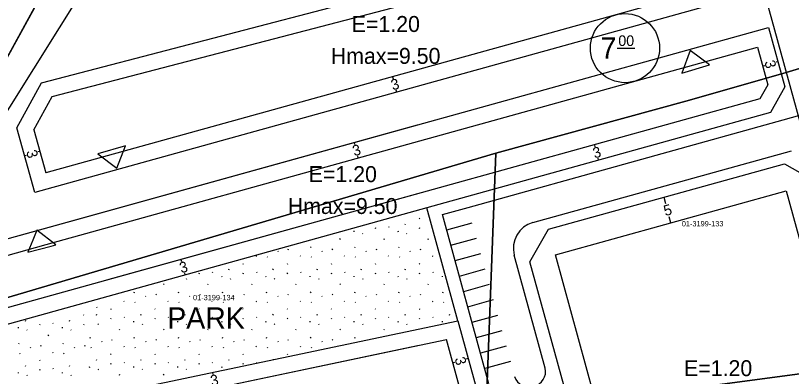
# Model space of a CAD drawing. Extents: x 419396 to 421519, y 4453567 to 4456767.
# Drawn here: x 420781.5 to 420927.5, y 4454826.5 to 4454894.4 of the extents above; entities that cross this region are included whole.
import ezdxf

# ---------------------------------------------------------------- set-up
doc = ezdxf.new("R2010")
doc.units = 0
for name, color, linetype in [('0_KADASTRO', 7, 'Continuous'), ('0_PLAN_ONAMA_İLAVE_SINIRI', 7, 'Continuous'), ('Level 16', 7, 'Continuous'), ('Level 20', 7, 'Continuous'), ('Level 28', 7, 'Continuous'), ('Level 29', 7, 'Continuous'), ('Level 30', 7, 'Continuous'), ('Level 41', 7, 'Continuous'), ('Level 58', 7, 'Continuous'), ('Level 59', 7, 'Continuous'), ('Level 61', 7, 'Continuous'), ('Level 62', 7, 'Continuous')]:
    doc.layers.add(name, color=color, linetype=linetype)

msp = doc.modelspace()

# ---------------------------------------------------------------- linework, layer by layer
at = {"layer": '0_KADASTRO'}
for points in [[(420771, 4454862.22), (420794.29, 4454899.38), (420797.01, 4454904.01), (420861.44, 4454918.57), (420862.53, 4454918.75), (420865.31, 4454919.42), (420865.82, 4454919.51), (420867.5, 4454919.92), (420873.09, 4454921.23), (420880.57, 4454923.47), (420890.25, 4454925.79), (420894.4, 4454926.97), (420897.51, 4454927.64), (420899.99, 4454928.24), (420909.81, 4454930.61), (420912.48, 4454931.32), (420919.1, 4454932.94), (420920.8, 4454933.38), (420926.58, 4454934.69), (420937.4, 4454937.02)], [(420635.21, 4454857.61), (420730.89, 4454888.76), (420737.74, 4454891.31), (420742.17, 4454893.32), (420744.35, 4454894.41), (420746.49, 4454895.57), (420748.6, 4454896.78), (420787.37, 4454919.77), (420788.9, 4454920.37), (420790.55, 4454920.45), (420792.14, 4454919.99), (420793.49, 4454919.05), (420794.48, 4454917.73), (420794.98, 4454916.16), (420794.96, 4454914.51), (420794.41, 4454912.96), (420790.03, 4454915.36), (420787.62, 4454910.98), (420792, 4454908.57), (420755.35, 4454841.87), (420759.83, 4454824.62)], [(420936.04, 4454886.57), (420926.48, 4454883.69), (420908.25, 4454878.45), (420871.83, 4454868.52), (420767.48, 4454837.67)]]:
    msp.add_lwpolyline(points, dxfattribs=at)
for points in [[(420870.03, 4454820.5), (420871.83, 4454868.52), (420908.25, 4454878.45), (420926.48, 4454883.69), (420936.04, 4454886.57), (420945.46, 4454889.45), (420954.35, 4454891.83), (420963.12, 4454894.3), (420963.18, 4454893.64), (420958.69, 4454872.71), (420958.92, 4454861.22), (420953.57, 4454833.23), (420951.07, 4454829.93), (420899.86, 4454823.11), (420890.11, 4454822.1), (420881.55, 4454819.08), (420870.47, 4454818.21)], [(420740.35, 4454797.74), (420754.14, 4454811.48), (420767.48, 4454837.67), (420871.83, 4454868.52), (420870.03, 4454820.5), (420854.85, 4454816.89), (420839.6, 4454813.65), (420821.55, 4454809.98), (420803.55, 4454806.49), (420785.42, 4454802.86), (420767.3, 4454799.62), (420754.56, 4454797.18), (420741.78, 4454795.01)], [(420839.81, 4454766.75), (420851.07, 4454785.89), (420859.62, 4454792.07), (420866.67, 4454800.1), (420870.74, 4454802.46), (420881.55, 4454819.08), (420890.11, 4454822.1), (420899.86, 4454823.11), (420951.07, 4454829.93), (420946.24, 4454782.02), (420872.1, 4454770.28), (420865.64, 4454769.57)]]:
    msp.add_lwpolyline(points, close=True, dxfattribs=at)
at = {"layer": '0_PLAN_ONAMA_İLAVE_SINIRI'}
msp.add_line((420929.6, 4454872.53), (420908.63, 4454948.7), dxfattribs=at)
at = {"layer": 'Level 16'}
for p, q in [((420908.42, 4454887.79), (420906.85, 4454883.57)), ((420912.03, 4454885.09), (420908.42, 4454887.79)), ((420906.85, 4454883.57), (420912.03, 4454885.09)), ((420802.17, 4454869.86), (420796.97, 4454868.4)), ((420800.54, 4454865.66), (420802.17, 4454869.86)), ((420796.97, 4454868.4), (420800.54, 4454865.66)), ((420785.53, 4454854.04), (420784.76, 4454852.16)), ((420789.05, 4454851.24), (420785.53, 4454854.04)), ((420784.76, 4454852.16), (420783.83, 4454849.88)), ((420788.2, 4454851.02), (420789.05, 4454851.24)), ((420783.83, 4454849.88), (420788.2, 4454851.02)), ((420788.2, 4454851.02), (420788.2, 4454851.02))]:
    msp.add_line(p, q, dxfattribs=at)
at = {"layer": 'Level 20'}
for p, q in [((420788.39, 4454879.16), (420914.56, 4454912.1)), ((420917.62, 4454900.98), (420787.19, 4454864.79)), ((420787.28, 4454851.32), (420921.07, 4454888.45)), ((420921.07, 4454888.45), (420923.01, 4454881.38)), ((420922.04, 4454884.92), (420922.42, 4454885.02)), ((420924.93, 4454885.71), (420924.55, 4454885.61)), ((420852.4, 4454882.89), (420852.51, 4454882.5)), ((420923.01, 4454881.38), (420921.5, 4454878.71)), ((420784.94, 4454872.88), (420788.39, 4454879.16)), ((420853.2, 4454880), (420853.1, 4454880.38)), ((420921.5, 4454878.71), (420798.6, 4454844.61)), ((420784.94, 4454872.88), (420787.19, 4454864.79)), ((420845.17, 4454870.5), (420845.28, 4454870.12)), ((420786.06, 4454868.83), (420785.68, 4454868.73)), ((420890.38, 4454870.07), (420890.48, 4454869.69)), ((420783.17, 4454868.03), (420783.56, 4454868.14)), ((420845.98, 4454867.61), (420845.87, 4454868)), ((420891.18, 4454867.18), (420891.07, 4454867.57)), ((420857.13, 4454860.85), (420770.12, 4454836.7)), ((420883.09, 4454849.37), (420926.44, 4454861.4)), ((420903.42, 4454860.2), (420903.74, 4454859.05)), ((420926.44, 4454861.4), (420944.44, 4454795.98)), ((420904.76, 4454855.39), (420904.44, 4454856.54)), ((420770.89, 4454846.78), (420787.28, 4454851.32)), ((420787.28, 4454851.32), (420787.28, 4454851.32)), ((420812.62, 4454848.5), (420812.73, 4454848.11)), ((420900.86, 4454784.73), (420883.08, 4454849.36)), ((420813.42, 4454845.61), (420813.32, 4454845.99)), ((420775.7, 4454815.24), (420857.13, 4454832.3)), ((420790.67, 4454818.37), (420862.57, 4454833.44)), ((420864.96, 4454824.75), (420862.57, 4454833.44)), ((420866.65, 4454829.89), (420866.27, 4454829.78)), ((420863.76, 4454829.09), (420864.15, 4454829.2)), ((420818.52, 4454827.27), (420818.6, 4454826.88))]:
    msp.add_line(p, q, dxfattribs=at)
at = {"layer": 'Level 28'}
for p, q in [((420794.11, 4454912.41), (420755.35, 4454841.87)), ((420923.16, 4454892.14), (420926.23, 4454880.98)), ((420781.72, 4454873.25), (420786.38, 4454881.74)), ((420926.23, 4454880.98), (420923.5, 4454876.15)), ((420923.5, 4454876.15), (420858.86, 4454858.21)), ((420785.1, 4454861.09), (420781.72, 4454873.25)), ((420881.75, 4454854.19), (420926.13, 4454866.5)), ((420926.13, 4454866.5), (420930.97, 4454863.76)), ((420864.71, 4454836.95), (420858.86, 4454858.21)), ((420878.26, 4454848.03), (420881.75, 4454854.19)), ((420897.35, 4454778.65), (420878.26, 4454848.03)), ((420864.71, 4454836.95), (420868.7, 4454822.46))]:
    msp.add_line(p, q, dxfattribs=at)
at = {"layer": 'Level 29'}
for p, q in [((420786.38, 4454881.74), (420916.66, 4454915.75)), ((420921.3, 4454898.89), (420785.1, 4454861.09)), ((420782.16, 4454853.01), (420923.16, 4454892.14)), ((420768.9, 4454849.34), (420857.13, 4454873.82)), ((420782.16, 4454853.01), (420782.16, 4454853.01))]:
    msp.add_line(p, q, dxfattribs=at)
at = {"layer": 'Level 41'}
for p, q in [((420857.44, 4454856.26), (420857.52, 4454856.15)), ((420849.21, 4454854.34), (420849.28, 4454854.5)), ((420851.67, 4454854.68), (420851.75, 4454854.58)), ((420854.8, 4454855.07), (420854.87, 4454855.23)), ((420857.5, 4454854.34), (420857.57, 4454854.5)), ((420845.14, 4454853.89), (420845.16, 4454853.73)), ((420846.77, 4454853.42), (420846.84, 4454853.32)), ((420853.43, 4454853.89), (420853.45, 4454853.73)), ((420855.06, 4454853.42), (420855.13, 4454853.32)), ((420842.53, 4454852.28), (420842.6, 4454852.44)), ((420850.83, 4454852.28), (420850.9, 4454852.44)), ((420859.12, 4454852.28), (420859.19, 4454852.44)), ((420830.81, 4454850.13), (420830.88, 4454850.03)), ((420832.8, 4454850.34), (420832.87, 4454850.5)), ((420837.01, 4454850.75), (420837.08, 4454850.91)), ((420839.11, 4454850.13), (420839.18, 4454850.03)), ((420841.09, 4454850.34), (420841.17, 4454850.5)), ((420845.3, 4454850.75), (420845.37, 4454850.91)), ((420847.4, 4454850.13), (420847.47, 4454850.03)), ((420849.39, 4454850.34), (420849.46, 4454850.5)), ((420853.6, 4454850.75), (420853.67, 4454850.91)), ((420855.69, 4454850.13), (420855.76, 4454850.03)), ((420857.68, 4454850.34), (420857.75, 4454850.5)), ((420826.73, 4454849.2), (420826.8, 4454849.1)), ((420828.83, 4454849.01), (420828.9, 4454848.91)), ((420835.02, 4454849.2), (420835.09, 4454849.1)), ((420837.12, 4454849.01), (420837.19, 4454848.91)), ((420843.31, 4454849.2), (420843.39, 4454849.1)), ((420845.41, 4454849.01), (420845.48, 4454848.91)), ((420851.61, 4454849.2), (420851.68, 4454849.1)), ((420853.71, 4454849.01), (420853.78, 4454848.91)), ((420859.9, 4454849.2), (420859.97, 4454849.1)), ((420824.27, 4454847.75), (420824.34, 4454847.64)), ((420832.57, 4454847.75), (420832.64, 4454847.64)), ((420840.86, 4454847.75), (420840.93, 4454847.64)), ((420849.15, 4454847.75), (420849.22, 4454847.64)), ((420857.44, 4454847.75), (420857.52, 4454847.64)), ((420816.04, 4454845.83), (420816.11, 4454845.99)), ((420818.5, 4454846.17), (420818.57, 4454846.07)), ((420820.26, 4454845.38), (420820.28, 4454845.22)), ((420821.63, 4454846.56), (420821.7, 4454846.72)), ((420824.33, 4454845.83), (420824.4, 4454845.99)), ((420826.8, 4454846.17), (420826.87, 4454846.07)), ((420828.55, 4454845.38), (420828.57, 4454845.22)), ((420829.92, 4454846.56), (420830, 4454846.72)), ((420832.62, 4454845.83), (420832.7, 4454845.99)), ((420835.09, 4454846.17), (420835.16, 4454846.07)), ((420836.85, 4454845.38), (420836.86, 4454845.22)), ((420838.22, 4454846.56), (420838.29, 4454846.72)), ((420840.92, 4454845.83), (420840.99, 4454845.99)), ((420843.38, 4454846.17), (420843.45, 4454846.07)), ((420845.14, 4454845.38), (420845.16, 4454845.22)), ((420846.51, 4454846.56), (420846.58, 4454846.72)), ((420849.21, 4454845.83), (420849.28, 4454845.99)), ((420851.67, 4454846.17), (420851.75, 4454846.07)), ((420853.43, 4454845.38), (420853.45, 4454845.22)), ((420854.8, 4454846.56), (420854.87, 4454846.72)), ((420857.5, 4454845.83), (420857.57, 4454845.99)), ((420859.97, 4454846.17), (420860.04, 4454846.07)), ((420861.73, 4454845.38), (420861.74, 4454845.22)), ((420809.36, 4454843.77), (420809.43, 4454843.93)), ((420813.6, 4454844.91), (420813.67, 4454844.81)), ((420817.65, 4454843.77), (420817.73, 4454843.93)), ((420821.89, 4454844.91), (420821.96, 4454844.81)), ((420825.95, 4454843.77), (420826.02, 4454843.93)), ((420830.18, 4454844.91), (420830.25, 4454844.81)), ((420834.24, 4454843.77), (420834.31, 4454843.93)), ((420838.48, 4454844.91), (420838.55, 4454844.81)), ((420842.53, 4454843.77), (420842.6, 4454843.93)), ((420846.77, 4454844.91), (420846.84, 4454844.81)), ((420850.83, 4454843.77), (420850.9, 4454843.93)), ((420855.06, 4454844.91), (420855.13, 4454844.81)), ((420859.12, 4454843.77), (420859.19, 4454843.93)), ((420803.84, 4454842.24), (420803.91, 4454842.4)), ((420805.93, 4454841.62), (420806.01, 4454841.52)), ((420807.92, 4454841.83), (420807.99, 4454841.99)), ((420812.13, 4454842.24), (420812.2, 4454842.4)), ((420814.23, 4454841.62), (420814.3, 4454841.52)), ((420816.22, 4454841.83), (420816.29, 4454841.99)), ((420820.43, 4454842.24), (420820.5, 4454842.4)), ((420822.52, 4454841.62), (420822.59, 4454841.52)), ((420824.51, 4454841.83), (420824.58, 4454841.99)), ((420828.72, 4454842.24), (420828.79, 4454842.4)), ((420830.81, 4454841.62), (420830.88, 4454841.52)), ((420832.8, 4454841.83), (420832.87, 4454841.99)), ((420837.01, 4454842.24), (420837.08, 4454842.4)), ((420839.11, 4454841.62), (420839.18, 4454841.52)), ((420841.09, 4454841.83), (420841.17, 4454841.99)), ((420845.3, 4454842.24), (420845.37, 4454842.4)), ((420847.4, 4454841.62), (420847.47, 4454841.52)), ((420849.39, 4454841.83), (420849.46, 4454841.99)), ((420853.6, 4454842.24), (420853.67, 4454842.4)), ((420855.69, 4454841.62), (420855.76, 4454841.52)), ((420857.68, 4454841.83), (420857.75, 4454841.99)), ((420861.89, 4454842.24), (420861.96, 4454842.4)), ((420796.74, 4454839.58), (420796.81, 4454839.47)), ((420801.85, 4454840.69), (420801.92, 4454840.59)), ((420803.95, 4454840.5), (420804.02, 4454840.4)), ((420810.14, 4454840.69), (420810.21, 4454840.59)), ((420812.24, 4454840.5), (420812.31, 4454840.4)), ((420818.44, 4454840.69), (420818.51, 4454840.59)), ((420820.53, 4454840.5), (420820.61, 4454840.4)), ((420826.73, 4454840.69), (420826.8, 4454840.59)), ((420828.83, 4454840.5), (420828.9, 4454840.4)), ((420835.02, 4454840.69), (420835.09, 4454840.59)), ((420837.12, 4454840.5), (420837.19, 4454840.4)), ((420843.31, 4454840.69), (420843.39, 4454840.59)), ((420845.41, 4454840.5), (420845.48, 4454840.4)), ((420851.61, 4454840.69), (420851.68, 4454840.59)), ((420853.71, 4454840.5), (420853.78, 4454840.4)), ((420859.9, 4454840.69), (420859.97, 4454840.59)), ((420862, 4454840.5), (420862.07, 4454840.4)), ((420794.28, 4454838.12), (420794.35, 4454838.02)), ((420796.75, 4454838.05), (420796.82, 4454838.21)), ((420799.39, 4454839.24), (420799.46, 4454839.13)), ((420805.05, 4454838.05), (420805.12, 4454838.21)), ((420807.69, 4454839.24), (420807.76, 4454839.13)), ((420813.34, 4454838.05), (420813.41, 4454838.21)), ((420815.98, 4454839.24), (420816.05, 4454839.13)), ((420821.63, 4454838.05), (420821.7, 4454838.21)), ((420824.27, 4454839.24), (420824.34, 4454839.13)), ((420829.92, 4454838.05), (420830, 4454838.21)), ((420832.57, 4454839.24), (420832.64, 4454839.13)), ((420838.22, 4454838.05), (420838.29, 4454838.21)), ((420840.86, 4454839.24), (420840.93, 4454839.13)), ((420846.51, 4454838.05), (420846.58, 4454838.21)), ((420849.15, 4454839.24), (420849.22, 4454839.13)), ((420854.8, 4454838.05), (420854.87, 4454838.21)), ((420857.44, 4454839.24), (420857.52, 4454839.13)), ((420863.1, 4454838.05), (420863.17, 4454838.21)), ((420783.35, 4454836.93), (420783.42, 4454837.09)), ((420791.64, 4454836.93), (420791.71, 4454837.09)), ((420799.45, 4454837.32), (420799.52, 4454837.48)), ((420801.92, 4454837.66), (420801.99, 4454837.56)), ((420803.67, 4454836.87), (420803.69, 4454836.71)), ((420807.74, 4454837.32), (420807.82, 4454837.48)), ((420810.21, 4454837.66), (420810.28, 4454837.56)), ((420811.97, 4454836.87), (420811.99, 4454836.71)), ((420816.04, 4454837.32), (420816.11, 4454837.48)), ((420818.5, 4454837.66), (420818.57, 4454837.56)), ((420820.26, 4454836.87), (420820.28, 4454836.71)), ((420824.33, 4454837.32), (420824.4, 4454837.48)), ((420826.8, 4454837.66), (420826.87, 4454837.56)), ((420828.55, 4454836.87), (420828.57, 4454836.71)), ((420832.62, 4454837.32), (420832.7, 4454837.48)), ((420835.09, 4454837.66), (420835.16, 4454837.56)), ((420836.85, 4454836.87), (420836.86, 4454836.71)), ((420840.92, 4454837.32), (420840.99, 4454837.48)), ((420843.38, 4454837.66), (420843.45, 4454837.56)), ((420845.14, 4454836.87), (420845.16, 4454836.71)), ((420849.21, 4454837.32), (420849.28, 4454837.48)), ((420851.67, 4454837.66), (420851.75, 4454837.56)), ((420853.43, 4454836.87), (420853.45, 4454836.71)), ((420857.5, 4454837.32), (420857.57, 4454837.48)), ((420859.97, 4454837.66), (420860.04, 4454837.56)), ((420861.73, 4454836.87), (420861.74, 4454836.71)), ((420781.98, 4454835.76), (420782, 4454835.6)), ((420783.61, 4454835.29), (420783.68, 4454835.18)), ((420786.05, 4454836.2), (420786.12, 4454836.36)), ((420788.51, 4454836.55), (420788.59, 4454836.44)), ((420790.27, 4454835.76), (420790.29, 4454835.6)), ((420791.9, 4454835.29), (420791.97, 4454835.18)), ((420794.34, 4454836.2), (420794.41, 4454836.36)), ((420797.01, 4454836.4), (420797.08, 4454836.3)), ((420801.07, 4454835.26), (420801.14, 4454835.42)), ((420805.3, 4454836.4), (420805.37, 4454836.3)), ((420809.36, 4454835.26), (420809.43, 4454835.42)), ((420813.6, 4454836.4), (420813.67, 4454836.3)), ((420817.65, 4454835.26), (420817.73, 4454835.42)), ((420821.89, 4454836.4), (420821.96, 4454836.3)), ((420825.95, 4454835.26), (420826.02, 4454835.42)), ((420830.18, 4454836.4), (420830.25, 4454836.3)), ((420834.24, 4454835.26), (420834.31, 4454835.42)), ((420838.48, 4454836.4), (420838.55, 4454836.3)), ((420842.53, 4454835.26), (420842.6, 4454835.42)), ((420846.77, 4454836.4), (420846.84, 4454836.3)), ((420850.83, 4454835.26), (420850.9, 4454835.42)), ((420855.06, 4454836.4), (420855.13, 4454836.3)), ((420787.67, 4454834.14), (420787.74, 4454834.3)), ((420795.55, 4454833.73), (420795.62, 4454833.89)), ((420803.84, 4454833.73), (420803.91, 4454833.89)), ((420812.13, 4454833.73), (420812.2, 4454833.89)), ((420820.43, 4454833.73), (420820.5, 4454833.89)), ((420828.72, 4454833.73), (420828.79, 4454833.89)), ((420837.01, 4454833.73), (420837.08, 4454833.89)), ((420845.3, 4454833.73), (420845.37, 4454833.89)), ((420782.14, 4454832.61), (420782.21, 4454832.77)), ((420786.23, 4454832.2), (420786.3, 4454832.36)), ((420790.44, 4454832.61), (420790.51, 4454832.77)), ((420794.52, 4454832.2), (420794.59, 4454832.36)), ((420797.64, 4454833.11), (420797.71, 4454833.01)), ((420799.63, 4454833.32), (420799.7, 4454833.48)), ((420805.93, 4454833.11), (420806.01, 4454833.01)), ((420807.92, 4454833.32), (420807.99, 4454833.48)), ((420814.23, 4454833.11), (420814.3, 4454833.01)), ((420816.22, 4454833.32), (420816.29, 4454833.48)), ((420822.52, 4454833.11), (420822.59, 4454833.01)), ((420824.51, 4454833.32), (420824.58, 4454833.48)), ((420830.81, 4454833.11), (420830.88, 4454833.01)), ((420832.8, 4454833.32), (420832.87, 4454833.48)), ((420839.11, 4454833.11), (420839.18, 4454833.01)), ((420841.09, 4454833.32), (420841.17, 4454833.48)), ((420782.25, 4454830.88), (420782.32, 4454830.77)), ((420784.24, 4454832), (420784.31, 4454831.89)), ((420788.45, 4454831.07), (420788.52, 4454830.96)), ((420790.55, 4454830.88), (420790.62, 4454830.77)), ((420792.53, 4454832), (420792.6, 4454831.89)), ((420795.66, 4454831.99), (420795.73, 4454831.89)), ((420801.85, 4454832.18), (420801.92, 4454832.08)), ((420803.95, 4454831.99), (420804.02, 4454831.89)), ((420810.14, 4454832.18), (420810.21, 4454832.08)), ((420812.24, 4454831.99), (420812.31, 4454831.89)), ((420818.44, 4454832.18), (420818.51, 4454832.08)), ((420820.53, 4454831.99), (420820.61, 4454831.89)), ((420826.73, 4454832.18), (420826.8, 4454832.08)), ((420828.83, 4454831.99), (420828.9, 4454831.89)), ((420835.02, 4454832.18), (420835.09, 4454832.08)), ((420837.12, 4454831.99), (420837.19, 4454831.89)), ((420785.99, 4454829.61), (420786.06, 4454829.51)), ((420796.75, 4454829.54), (420796.82, 4454829.7)), ((420799.39, 4454830.73), (420799.46, 4454830.62)), ((420805.05, 4454829.54), (420805.12, 4454829.7)), ((420807.69, 4454830.73), (420807.76, 4454830.62)), ((420813.34, 4454829.54), (420813.41, 4454829.7)), ((420815.98, 4454830.73), (420816.05, 4454830.62)), ((420821.63, 4454829.54), (420821.7, 4454829.7)), ((420824.27, 4454830.73), (420824.34, 4454830.62)), ((420829.99, 4454829.68), (420830, 4454829.7)), ((420832.57, 4454830.73), (420832.64, 4454830.62)), ((420783.35, 4454828.42), (420783.42, 4454828.58)), ((420788.51, 4454828.04), (420788.59, 4454827.93)), ((420791.64, 4454828.42), (420791.71, 4454828.58)), ((420795.38, 4454828.36), (420795.4, 4454828.2)), ((420797.01, 4454827.89), (420797.08, 4454827.79)), ((420799.45, 4454828.81), (420799.52, 4454828.97)), ((420801.92, 4454829.15), (420801.99, 4454829.05)), ((420803.67, 4454828.36), (420803.69, 4454828.2)), ((420805.3, 4454827.89), (420805.37, 4454827.79)), ((420807.74, 4454828.81), (420807.82, 4454828.97)), ((420810.21, 4454829.15), (420810.28, 4454829.05)), ((420811.97, 4454828.36), (420811.99, 4454828.2)), ((420813.6, 4454827.89), (420813.67, 4454827.79)), ((420816.04, 4454828.81), (420816.11, 4454828.97)), ((420818.5, 4454829.15), (420818.57, 4454829.05)), ((420820.26, 4454828.36), (420820.28, 4454828.2)), ((420824.33, 4454828.81), (420824.4, 4454828.97)), ((420826.8, 4454829.15), (420826.87, 4454829.05)), ((420781.98, 4454827.25), (420782, 4454827.09)), ((420783.61, 4454826.78), (420783.68, 4454826.67)), ((420786.05, 4454827.69), (420786.12, 4454827.85)), ((420790.27, 4454827.25), (420790.29, 4454827.09)), ((420791.9, 4454826.78), (420791.97, 4454826.67)), ((420801.07, 4454826.75), (420801.14, 4454826.91)), ((420809.36, 4454826.75), (420809.43, 4454826.91))]:
    msp.add_line(p, q, dxfattribs=at)
at = {"layer": 'Level 58'}
msp.add_line((420894.69, 4454888.26), (420897.99, 4454888.26), dxfattribs=at)
msp.add_circle((420896.14, 4454888.26), 6.5, dxfattribs=at)
at = {"layer": 'Level 59'}
for p, q in [((420858.86, 4454858.21), (420767.98, 4454833)), ((420772, 4454817.53), (420864.71, 4454836.95))]:
    msp.add_line(p, q, dxfattribs=at)
at = {"layer": 'Level 62'}
for p, q in [((420866.62, 4454858.29), (420929.74, 4454875.81)), ((420878.8, 4454855.45), (420927.46, 4454868.95)), ((420861.8, 4454856.96), (420866.62, 4454858.29)), ((420870.55, 4454825.14), (420861.8, 4454856.96)), ((420862.6, 4454854.07), (420867.42, 4454855.4)), ((420863.4, 4454851.18), (420868.22, 4454852.51)), ((420864.2, 4454848.29), (420869.02, 4454849.62)), ((420881.15, 4454828.08), (420875.31, 4454849.3)), ((420865.01, 4454845.39), (420869.82, 4454846.73)), ((420865.81, 4454842.5), (420870.63, 4454843.84)), ((420866.61, 4454839.61), (420871.43, 4454840.95)), ((420867.41, 4454836.72), (420872.23, 4454838.06)), ((420868.22, 4454833.83), (420873.03, 4454835.17)), ((420869.02, 4454830.94), (420873.84, 4454832.28)), ((420869.82, 4454828.05), (420874.64, 4454829.39))]:
    msp.add_line(p, q, dxfattribs=at)
for centre, radius, start, end in [((420478.64, 4455402.72), 551.5, 285.6823, 303.5681), ((420478.64, 4455402.72), 550, 285.7419, 303.5681), ((420478.64, 4455402.72), 562, 285.2591, 303.5681), ((420880.13, 4454850.63), 5, 105.5097, 195.3875), ((420878.2, 4454827.5), 3.01, 199.8524, 11.1669)]:
    msp.add_arc(centre, radius, start, end, dxfattribs=at)

# ---------------------------------------------------------------- texts
at = {"layer": '0_KADASTRO'}
for s, p in [('01-3199-133', (420906.83, 4454854.73)), ('01-3199-134', (420814.89, 4454840.84))]:
    msp.add_text(s, height=1, dxfattribs=at).set_placement(p)
at = {"layer": 'Level 20'}
for s, rotation, p in [('3', 285.3875, (420922.34, 4454885.69)), ('3', 15.5097, (420852.43, 4454880.3)), ('3', 285.5097, (420783.48, 4454868.81)), ('3', 15.5097, (420845.2, 4454867.92)), ('3', 15.5097, (420890.4, 4454867.49)), ('5', 15.5097, (420903.72, 4454856.65)), ('3', 15.5097, (420812.65, 4454845.91)), ('3', 285.3875, (420864.07, 4454829.87)), ('3', 11.836, (420818.38, 4454824.69))]:
    msp.add_text(s, height=2, rotation=rotation, dxfattribs=at).set_placement(p)
at = {"layer": 'Level 30'}
for s, p in [('E=1.20', (420844.74, 4454891.3)), ('Hmax=9.50', (420840.8, 4454885.3)), ('E=1.20', (420836.65, 4454863.06)), ('Hmax=9.50', (420832.71, 4454857.06)), ('E=1.20', (420907.25, 4454826.56))]:
    msp.add_text(s, height=3, dxfattribs=at).set_placement(p)
at = {"layer": 'Level 58'}
for s, height, p in [('00', 1.998, (420894.89, 4454888.66)), ('7', 4, (420891.54, 4454886.26))]:
    msp.add_text(s, height=height, dxfattribs=at).set_placement(p)
at = {"layer": 'Level 61'}
msp.add_text('PARK', height=4, dxfattribs=at).set_placement((420810.05, 4454835.5))

doc.saveas('drawing.dxf')
